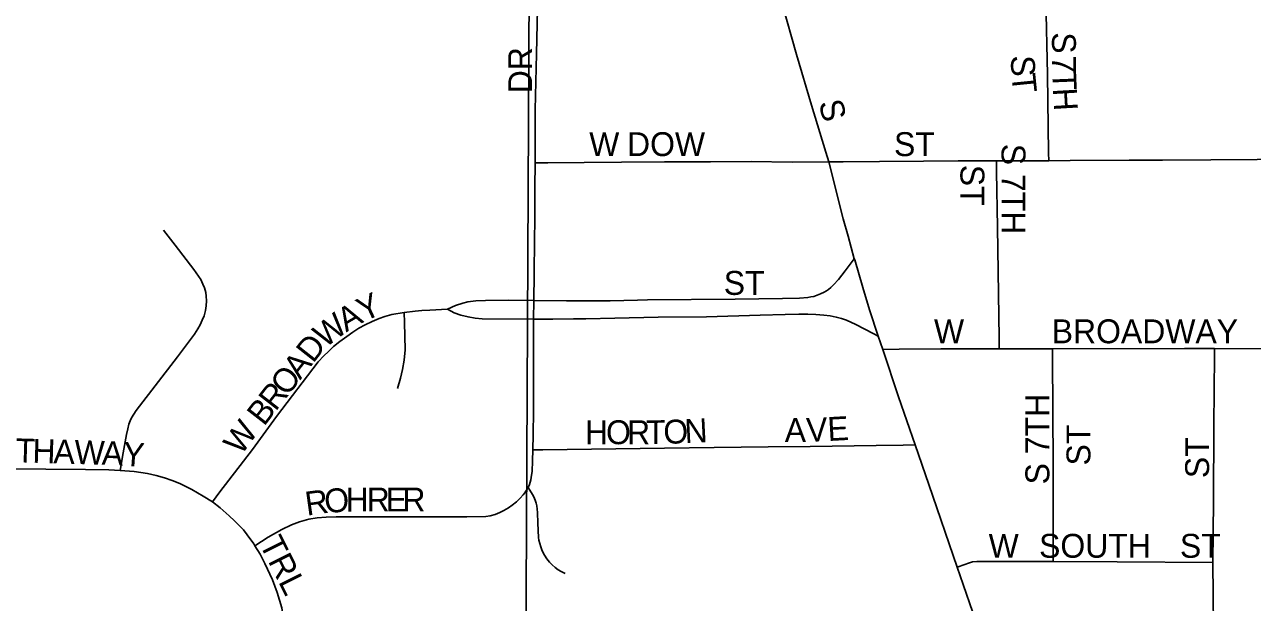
# Model space of a CAD drawing. Extents: x 0 to 680, y 0 to 440.
# Drawn here: x 504.07 to 512.65, y 230.4 to 234.43 of the extents above; entities that cross this region are included whole.
import ezdxf

# ---------------------------------------------------------------- set-up
doc = ezdxf.new("R2010")
doc.units = 0
for name, color, linetype in [('GM_X_City_Street', 7, 'Continuous'), ('GM_X_City_Street_Text', 7, 'Continuous'), ('GM_X_Section', 7, 'Continuous')]:
    doc.layers.add(name, color=color, linetype=linetype)

msp = doc.modelspace()

# ---------------------------------------------------------------- linework, layer by layer
at = {"layer": 'GM_X_City_Street'}
for points in [[(511.2232, 233.4835), (511.2224, 233.5397), (511.2152, 234.0859), (511.2034, 234.6133)], [(507.6345, 233.4688), (507.6351, 233.8378), (507.6439, 234.2304), (507.6486, 234.44), (507.651, 234.5449)], [(509.6863, 233.4756), (509.6661, 233.5422), (509.5661, 233.871), (509.4618, 234.2245), (509.3599, 234.579)], [(511.2232, 233.4835), (511.3725, 233.4846), (511.7854, 233.4873), (512.0184, 233.4885), (512.3548, 233.4901), (512.6788, 233.4918), (513.0695, 233.4933), (513.5113, 233.4951), (513.6382, 233.4957)], [(507.6266, 232.5073), (507.6288, 232.6903), (507.6309, 232.9332), (507.6322, 233.0686), (507.6341, 233.2933), (507.6345, 233.4688)], [(507.6345, 233.4688), (507.7242, 233.4696), (507.9773, 233.4717), (508.2381, 233.474), (508.54, 233.4751), (508.8607, 233.4763), (509.1438, 233.4773), (509.4302, 233.4738), (509.6863, 233.4756)], [(509.6863, 233.4756), (509.7875, 233.4762), (510.0417, 233.4783), (510.3492, 233.4809), (510.5911, 233.4829), (510.858, 233.4829)], [(509.8651, 232.7988), (509.8211, 232.9555), (509.7877, 233.0772), (509.6863, 233.4756)], [(510.858, 233.4829), (511.1394, 233.4829), (511.2232, 233.4835)], [(510.8776, 232.169), (510.8765, 232.2435), (510.8649, 233.0185), (510.8591, 233.4054), (510.858, 233.4829)], [(504.7364, 231.319), (504.7579, 231.4429), (504.7801, 231.5713), (504.7887, 231.6122), (504.7974, 231.643), (504.806, 231.6677), (504.8159, 231.6891), (504.8316, 231.7138), (504.848, 231.7381), (505.1376, 232.1144), (505.2544, 232.2729), (505.2779, 232.3087), (505.2952, 232.3384), (505.31, 232.3693), (505.3224, 232.4014), (505.3322, 232.4372), (505.3372, 232.4694), (505.3384, 232.5052), (505.3372, 232.5373), (505.3347, 232.5632), (505.3261, 232.5953), (505.3149, 232.6225), (505.2989, 232.6534), (505.2508, 232.7238), (505.1205, 232.8939), (505.0395, 232.998)], [(507.6266, 232.5073), (507.8545, 232.5047), (508.1595, 232.5054), (508.3497, 232.5104), (508.4213, 232.5122), (509.0323, 232.5178), (509.3627, 232.522), (509.4831, 232.5244), (509.5402, 232.528), (509.5612, 232.5319), (509.582, 232.5363), (509.6052, 232.5441), (509.6284, 232.553), (509.6534, 232.5648), (509.6708, 232.5749), (509.6851, 232.5844), (509.7016, 232.5992), (509.7201, 232.6171), (509.7544, 232.6543), (509.8011, 232.7151), (509.8651, 232.7988)], [(510.0328, 232.2582), (509.9717, 232.4426), (509.924, 232.5991), (509.8675, 232.7903), (509.8651, 232.7988)], [(507.0239, 232.4473), (507.0796, 232.4717), (507.1304, 232.4895), (507.1643, 232.4978), (507.2207, 232.5056), (507.2876, 232.5084), (507.4515, 232.5094), (507.6266, 232.5073)], [(507.6249, 232.3773), (507.6266, 232.5073)], [(505.3803, 231.1024), (505.4336, 231.1713), (505.6608, 231.4661), (505.8274, 231.6966), (506.1204, 232.0789), (506.1596, 232.1205), (506.1907, 232.1506), (506.2274, 232.1854), (506.2707, 232.2203), (506.3197, 232.2561), (506.3621, 232.2862), (506.4044, 232.3136), (506.4487, 232.338), (506.4976, 232.3615), (506.5457, 232.3814), (506.5843, 232.3955), (506.6342, 232.4096), (506.7208, 232.4237)], [(506.6737, 231.8926), (506.6944, 231.9661), (506.7095, 232.0263), (506.7198, 232.0904), (506.7264, 232.1629), (506.7227, 232.3531), (506.7208, 232.4237)], [(506.7208, 232.4237), (506.797, 232.4332), (506.8441, 232.4369), (506.9006, 232.4406), (507.0239, 232.4473)], [(507.0239, 232.4473), (507.0692, 232.4218), (507.1153, 232.4049), (507.1671, 232.3926), (507.216, 232.3851), (507.2663, 232.3792), (507.6249, 232.3773)], [(507.6249, 232.3773), (507.7593, 232.3766), (507.9024, 232.3786), (507.9884, 232.3798), (508.1915, 232.3838), (508.4946, 232.3898), (508.8333, 232.3943), (509.2065, 232.4049), (509.3817, 232.4096), (509.4767, 232.4115), (509.5398, 232.4115), (509.5973, 232.4105), (509.651, 232.4049), (509.6961, 232.3992), (509.7385, 232.3916), (509.7753, 232.3822), (509.811, 232.3691), (509.876, 232.339), (509.9976, 232.2763), (510.0328, 232.2582)], [(507.6181, 231.4641), (507.6215, 231.5699), (507.6238, 231.736), (507.6243, 232.322), (507.6249, 232.3773)], [(510.0634, 232.1659), (510.0328, 232.2582)], [(510.0634, 232.1659), (510.1791, 232.1668), (510.4706, 232.169), (510.7354, 232.169), (510.8776, 232.169)], [(510.289, 231.4985), (510.1731, 231.8341), (510.0634, 232.1659)], [(510.8776, 232.169), (511.1, 232.1689), (511.2501, 232.1693)], [(511.2501, 232.1693), (512.1726, 232.1722), (512.3809, 232.1716)], [(511.2533, 230.6842), (511.2533, 231.3571), (511.2503, 232.1148), (511.2501, 232.1693)], [(512.3693, 230.6782), (512.3732, 231.1037), (512.3761, 231.6368), (512.3804, 232.1207), (512.3809, 232.1716)], [(512.3809, 232.1716), (513.1188, 232.1695), (513.6507, 232.1713)], [(507.5863, 231.2013), (507.5962, 231.2232), (507.6054, 231.2542), (507.6107, 231.2874), (507.6134, 231.314), (507.6157, 231.3885), (507.6181, 231.4641)], [(507.6181, 231.4641), (507.689, 231.4652), (508.5387, 231.4767), (508.8856, 231.4805), (509.2635, 231.4848), (509.5567, 231.4881), (510.0181, 231.4947), (510.206, 231.4973), (510.289, 231.4985)], [(510.584, 230.6462), (510.3847, 231.2213), (510.289, 231.4985)], [(503.6618, 231.3341), (504.495, 231.3261), (504.658, 231.3237), (504.7364, 231.319)], [(504.7364, 231.319), (504.8329, 231.3131), (504.9269, 231.2999), (504.9876, 231.2845), (505.0471, 231.2679), (505.1006, 231.25), (505.153, 231.2285), (505.2363, 231.1869), (505.3172, 231.1417), (505.3803, 231.1024)], [(505.6773, 230.7946), (505.7694, 230.8538), (505.8664, 230.9077), (505.9328, 230.9402), (505.9896, 230.9605), (506.0547, 230.9794), (506.1115, 230.9889), (506.1752, 230.9943), (506.2456, 230.997), (506.5111, 230.9957), (507.0108, 230.9957), (507.157, 230.9957), (507.2897, 230.9998), (507.3218, 231.0047), (507.3561, 231.0132), (507.3895, 231.0264), (507.4171, 231.0404), (507.4482, 231.0589), (507.4752, 231.077), (507.5053, 231.1023), (507.5303, 231.1266), (507.5508, 231.1495), (507.5633, 231.1636), (507.5828, 231.1934), (507.5863, 231.2013)], [(507.8461, 230.6018), (507.8166, 230.6147), (507.796, 230.6268), (507.7758, 230.6416), (507.7532, 230.6606), (507.7352, 230.6795), (507.7176, 230.7022), (507.7, 230.7285), (507.6845, 230.7587), (507.6742, 230.7867), (507.667, 230.8102), (507.6622, 230.8329), (507.6594, 230.8531), (507.6534, 230.9512), (507.6508, 231.0274), (507.6464, 231.0733), (507.6428, 231.0918), (507.6386, 231.1056), (507.6279, 231.1315), (507.6159, 231.1519), (507.5863, 231.2013)], [(505.3803, 231.1024), (505.4349, 231.0584), (505.4973, 231.0036), (505.5361, 230.968), (505.5659, 230.9382), (505.5968, 230.9049), (505.6245, 230.8704), (505.6694, 230.8086), (505.6773, 230.7946)], [(505.6773, 230.7946), (505.7134, 230.7348), (505.7479, 230.6705), (505.8003, 230.5563), (505.8325, 230.4682), (505.8658, 230.3611), (505.8836, 230.2469), (505.8857, 230.1662)], [(510.584, 230.6462), (510.6364, 230.6644), (510.6626, 230.673), (510.6915, 230.6818), (510.722, 230.6846), (510.764, 230.6846), (511.0248, 230.6846), (511.2533, 230.6842)], [(511.2533, 230.6842), (511.7002, 230.6833), (512.3693, 230.6782)], [(512.3759, 229.8917), (512.3747, 230.2272), (512.3693, 230.6782)], [(510.7603, 230.1339), (510.6266, 230.5231), (510.584, 230.6462)]]:
    msp.add_lwpolyline(points, dxfattribs=at)
at = {"layer": 'GM_X_Section'}
for points in [[(507.6278, 241.7332), (507.5404, 223.8934), (490.0273, 223.9742), (489.987, 242.1303), (499.1179, 242.1194)], [(520.7743, 241.5871), (520.9059, 241.4845), (521.0917, 241.0672), (521.2143, 240.8446), (521.2994, 240.7563), (521.5727, 240.3841), (521.7228, 240.2011), (522.103, 239.8268), (522.4698, 239.4528), (522.9223, 239.0239), (523.2892, 238.6632), (523.8741, 238.1717), (524.1898, 237.9189), (524.5192, 237.6857), (524.6965, 237.5355), (524.8021, 237.4736), (525.1613, 237.4), (525.2405, 223.8223), (507.5404, 223.8934), (507.6278, 241.7332)]]:
    msp.add_lwpolyline(points, close=True, dxfattribs=at)

# ---------------------------------------------------------------- texts
at = {"layer": 'GM_X_City_Street_Text'}
for s, height, rotation, p in [('S', 0.1669, 270.08198, (511.246, 234.3803)), ('DR', 0.16689, 90, (507.6144, 233.9545)), ('S', 0.1669, 271.1201, (510.9589, 234.218)), ('7', 0.1669, 270.43752, (511.2461, 234.2175)), ('T', 0.1669, 275.68288, (510.962, 234.086)), ('T', 0.1669, 272.29033, (511.2471, 234.1088)), ('H', 0.1669, 273.31974, (511.2519, 233.9881)), ('S', 0.1669, 284.02982, (509.6148, 233.8887)), ('W', 0.1669, 0.00001, (508.0129, 233.5159)), ('DOW', 0.16689, 0.00001, (508.2772, 233.5159)), ('ST', 0.16689, 0.00001, (510.1424, 233.5159)), ('S 7TH', 0.16689, 270, (510.8935, 233.602)), ('ST', 0.16689, 270, (510.6063, 233.4552)), ('ST', 0.16689, 0.00001, (508.9529, 232.5466)), ('Y', 0.1669, 24.81484, (506.4377, 232.3557)), ('A', 0.1669, 30.2816, (506.3146, 232.2836)), ('W', 0.1669, 37.04475, (506.1665, 232.1715)), ('W', 0.1669, 0.00001, (510.4215, 232.2087)), ('BROADWAY', 0.16689, 0.00001, (511.2439, 232.2088)), ('D', 0.1669, 51.77033, (506.0837, 232.064)), ('O', 0.1669, 52.08696, (505.9034, 231.8325)), ('A', 0.1669, 52.10269, (505.9937, 231.9483)), ('R', 0.1669, 52.07602, (505.8221, 231.7281)), ('B', 0.1669, 52.1101, (505.741, 231.6238)), ('S 7TH', 0.16689, 90, (511.2272, 231.2228)), ('V', 0.1669, 2.33723, (509.5323, 231.5195)), ('E', 0.1669, 3.15464, (509.6816, 231.5256)), ('W', 0.1669, 53.96397, (505.581, 231.4201)), ('H', 0.1669, 0.02186, (507.9835, 231.5038)), ('O', 0.1669, 0.02626, (508.1304, 231.5039)), ('R', 0.1669, 0.02429, (508.2773, 231.5039)), ('T', 0.1669, 0.41029, (508.4107, 231.504)), ('O', 0.1669, 2.29231, (508.5342, 231.505)), ('N', 0.1669, 2.83454, (508.6826, 231.511)), ('A', 0.1669, 0.3279, (509.379, 231.5185)), ('ST', 0.16689, 90, (511.5143, 231.355)), ('T', 0.1669, 358.34787, (504.0041, 231.3779)), ('H', 0.1669, 358.34893, (504.1216, 231.3745)), ('A', 0.1669, 358.33845, (504.2684, 231.3703)), ('W', 0.1669, 358.34512, (504.4151, 231.366)), ('A', 0.1669, 357.74783, (504.6055, 231.3606)), ('Y', 0.1669, 355.69014, (504.7506, 231.3549)), ('ST', 0.16689, 90, (512.3434, 231.2668)), ('R', 0.1669, 7.91718, (506.0403, 231.0041)), ('O', 0.1669, 4.48589, (506.1686, 231.022)), ('H', 0.1669, 0.19674, (506.3117, 231.0334)), ('R', 0.1669, 0.00001, (506.4583, 231.0339)), ('E', 0.1669, 0.00001, (506.5905, 231.0339)), ('R', 0.1669, 0.00001, (506.708, 231.0339)), ('TRL', 0.16689, 296.56506, (505.7057, 230.8109)), ('W', 0.1669, 0.00001, (510.8033, 230.7108)), ('SOUTH', 0.16689, 0.00001, (511.1558, 230.7108)), ('ST', 0.16689, 0.00001, (512.1398, 230.7108))]:
    msp.add_text(s, height=height, rotation=rotation, dxfattribs=at).set_placement(p)

doc.saveas('drawing.dxf')
